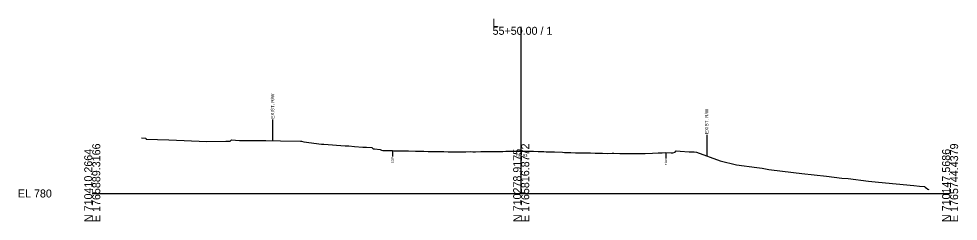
# Model space of a CAD drawing. Extents: x -26 to 5303, y -10 to 9578.
# Drawn here: x 3974.3 to 4302.8, y 5490.3 to 5561.1 of the extents above; entities that cross this region are included whole.
import ezdxf

# ---------------------------------------------------------------- set-up
doc = ezdxf.new("R2010")
doc.units = 0
for name, color, linetype in [('Exist Cross Section Cell', 7, 'Continuous'), ('Exist XS Ground Line', 7, 'Continuous'), ('Old_Level_10', 7, 'Continuous'), ('Old_Level_3', 7, 'Continuous')]:
    doc.layers.add(name, color=color, linetype=linetype)

msp = doc.modelspace()

# ---------------------------------------------------------------- linework, layer by layer
at = {"layer": 'Exist Cross Section Cell'}
for p, q in [((4150, 5500), (4150, 5558.28)), ((4000, 5500), (4150, 5500)), ((4150, 5500), (4300, 5500))]:
    msp.add_line(p, q, dxfattribs=at)
at = {"layer": 'Exist XS Ground Line'}
msp.add_lwpolyline([(4017.23, 5519.43), (4018.69, 5519.31), (4018.8, 5519), (4026.78, 5518.75), (4040.12, 5518.22), (4046.68, 5518.31), (4047.83, 5518.25), (4048.18, 5518.25), (4048.68, 5518.76), (4051.46, 5518.48), (4058.57, 5518.57), (4059.7, 5518.52), (4060.68, 5518.47), (4065.84, 5518.36), (4072.8, 5518.27), (4073.19, 5518.28), (4074.03, 5518.04), (4080.19, 5517.29), (4081, 5517.24), (4088.42, 5516.71), (4089.75, 5516.68), (4091.7, 5516.45), (4094.58, 5516.17), (4095.94, 5516.17), (4097.73, 5516.1), (4098.19, 5515.63), (4098.72, 5515.59), (4100.65, 5515.43), (4101.16, 5515.17), (4101.61, 5515.02), (4102.47, 5515), (4103.71, 5514.98), (4105.02, 5514.97), (4105.41, 5514.96), (4105.94, 5514.95), (4108.26, 5514.91), (4110.22, 5514.87), (4110.64, 5514.86), (4113.08, 5514.8), (4113.78, 5514.78), (4115.06, 5514.76), (4115.62, 5514.74), (4115.93, 5514.74), (4117.46, 5514.71), (4118.79, 5514.69), (4120.24, 5514.67), (4121.14, 5514.66), (4121.64, 5514.65), (4122.98, 5514.63), (4124.5, 5514.6), (4124.89, 5514.6), (4125.9, 5514.59), (4126.51, 5514.58), (4127.35, 5514.57), (4129.73, 5514.58), (4130.59, 5514.59), (4132.18, 5514.62), (4133.06, 5514.61), (4134.02, 5514.61), (4135.92, 5514.65), (4137.7, 5514.67), (4138.86, 5514.67), (4140.03, 5514.68), (4140.95, 5514.69), (4141.63, 5514.69), (4143.55, 5514.73), (4144.59, 5514.76), (4146.12, 5514.78), (4147.34, 5514.8), (4148.94, 5514.83), (4150.1, 5514.83), (4150.85, 5514.82), (4152.64, 5514.8), (4153.15, 5514.78), (4153.55, 5514.79), (4154.27, 5514.76), (4155.9, 5514.7), (4156.48, 5514.69), (4157.95, 5514.65), (4158.76, 5514.61), (4159.79, 5514.58), (4161.65, 5514.52), (4164.47, 5514.39), (4165.16, 5514.35), (4165.65, 5514.36), (4166, 5514.35), (4167.32, 5514.31), (4168.99, 5514.25), (4170.18, 5514.24), (4172.01, 5514.22), (4173.03, 5514.2), (4174.29, 5514.18), (4175.89, 5514.15), (4177.2, 5514.1), (4178.04, 5514.06), (4178.39, 5514.06), (4180.03, 5514.03), (4181.87, 5514.04), (4182.36, 5514.04), (4184.45, 5514.03), (4187.45, 5514.02), (4189.2, 5514.01), (4190, 5514.01), (4190.55, 5514), (4191.07, 5513.99), (4192.71, 5513.97), (4193.02, 5513.97), (4193.39, 5513.98), (4195.87, 5514.05), (4197.89, 5514.18), (4198.73, 5514.22), (4199.27, 5514.23), (4200.63, 5514.28), (4202.49, 5514.2), (4203.05, 5514.17), (4203.9, 5514.5), (4203.92, 5514.74), (4204.21, 5514.86), (4205.65, 5514.81), (4208.8, 5514.56), (4209.92, 5514.54), (4210.52, 5514.53), (4211.27, 5514.44), (4219.56, 5511.41), (4225.33, 5510.02), (4232.41, 5509.13), (4234.33, 5508.8), (4236.56, 5508.42), (4245.21, 5507.32), (4248.14, 5507), (4256.75, 5506), (4262.14, 5505.37), (4264.38, 5505.26), (4271.45, 5504.35), (4275, 5503.99), (4287.3, 5502.78), (4289.3, 5502.53), (4291.22, 5502.49), (4291.33, 5502.1), (4291.67, 5502), (4292.22, 5501.56), (4292.53, 5501.42)], dxfattribs=at)
at = {"layer": 'Old_Level_10'}
for p, q in [((4063.05, 5525.82), (4063.05, 5518.42)), ((4214.88, 5520.52), (4214.88, 5513.12)), ((4105.02, 5514.97), (4105.02, 5512.92)), ((4200.63, 5514.28), (4200.63, 5512.23))]:
    msp.add_line(p, q, dxfattribs=at)

# ---------------------------------------------------------------- texts
at = {"layer": 'Exist Cross Section Cell'}
for s, p in [('L', (4140, 5558.28)), ('55+50.00 / 1', (4140, 5555.48)), ('EL 780', (3974, 5498.6))]:
    msp.add_text(s, height=2.8, dxfattribs=at).set_placement(p)
for s, p in [('E 1765889.3166', (4002.8, 5490)), ('E 1765816.8772', (4152.8, 5490)), ('E 1765744.4379', (4302.8, 5490)), ('N 710410.2664', (4000, 5490)), ('N 710278.9175', (4150, 5490)), ('N 710147.5686', (4300, 5490))]:
    msp.add_text(s, height=2.8, rotation=90, dxfattribs=at).set_placement(p)
at = {"layer": 'Old_Level_10'}
for s, height, p in [('EXIST. R/W', 1.181, (4063.64, 5526.13)), ('EXIST. R/W', 1.181, (4215.47, 5520.82)), ('EOP', 0.787, (4105.42, 5510.52)), ('EOP', 0.787, (4201.03, 5509.83))]:
    msp.add_text(s, height=height, rotation=90, dxfattribs=at).set_placement(p)
at = {"layer": 'Old_Level_3'}
msp.add_text('794.83', height=1, dxfattribs=at).set_placement((4147.95, 5512.83))

doc.saveas('drawing.dxf')
